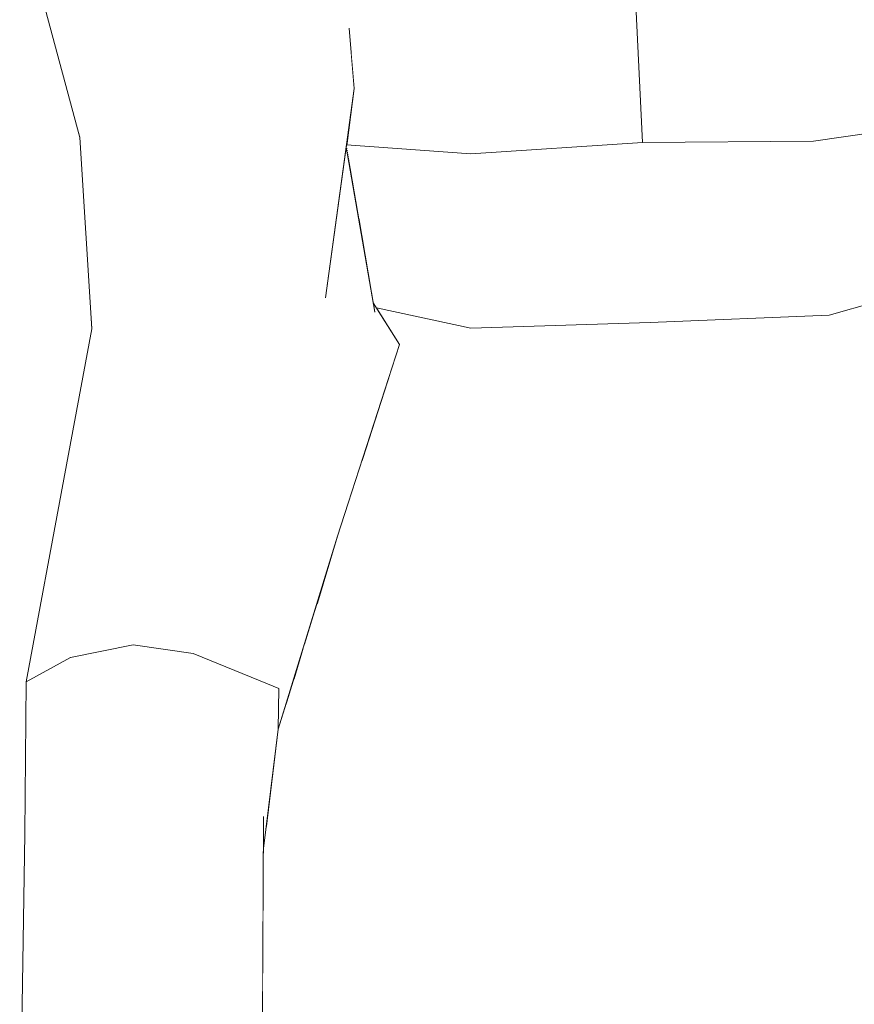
# Model space of a CAD drawing. Header units: millimetres. Extents: x 0 to 650, y -1 to 707.
# Tile 276 of 348: x 483.98 to 486.73, y 457.31 to 460.56. Entities that reach past the tile are written whole.
import ezdxf
from ezdxf.xclip import XClip

# ---------------------------------------------------------------- set-up
doc = ezdxf.new("R2010")
doc.units = ezdxf.units.MM
doc.header["$MEASUREMENT"] = 0
doc.header["$XCLIPFRAME"] = 0
doc.linetypes.add('Wipeout_Contour', pattern=[1000, 0, -1000])
doc.layers.add('Interior - Mobiliário .ARQ', color=7, linetype='Continuous')

# ---------------------------------------------------------------- blocks, each defined once
blk = doc.blocks.new('Desenho_5_5', base_point=(26.0927, 442.8059))
at = {"color": 254, "linetype": 'Wipeout_Contour', "lineweight": 0, "ltscale": 2009.023632}
blk.add_wipeout([(486.599, 460.1545), (486.6503, 459.5803), (487.1532, 459.723)], dxfattribs=at).dxf.layer = 'Interior - Mobiliário .ARQ'
at = {"color": 254, "linetype": 'Wipeout_Contour', "lineweight": 0, "ltscale": 2003.763003}
blk.add_wipeout([(485.2318, 459.4834), (485.002, 458.9758), (485.028, 458.8502)], dxfattribs=at).dxf.layer = 'Interior - Mobiliário .ARQ'
at = {"color": 254, "linetype": 'Wipeout_Contour', "lineweight": 0, "ltscale": 2009.725624}
blk.add_wipeout([(487.1532, 459.723), (487.229, 460.2454), (486.599, 460.1545)], dxfattribs=at).dxf.layer = 'Interior - Mobiliário .ARQ'
at = {"color": 254, "linetype": 'Wipeout_Contour', "lineweight": 0, "ltscale": 2004.405222}
blk.add_wipeout([(485.1504, 459.5899), (485.002, 458.9758), (485.2318, 459.4834)], dxfattribs=at).dxf.layer = 'Interior - Mobiliário .ARQ'
at = {"color": 254, "linetype": 'Wipeout_Contour', "lineweight": 0, "ltscale": 2002.127664}
blk.add_wipeout([(484.8316, 458.2137), (485.028, 458.8502), (484.834, 458.3475)], dxfattribs=at).dxf.layer = 'Interior - Mobiliário .ARQ'
at = {"color": 254, "linetype": 'Wipeout_Contour', "lineweight": 0, "ltscale": 2008.081875}
blk.add_wipeout([(486.6996, 458.9072), (487.2487, 459.2814), (487.1532, 459.723)], dxfattribs=at).dxf.layer = 'Interior - Mobiliário .ARQ'
at = {"color": 254, "linetype": 'Wipeout_Contour', "lineweight": 0, "ltscale": 2002.559908}
blk.add_wipeout([(485.002, 458.9758), (484.834, 458.3475), (485.028, 458.8502)], dxfattribs=at).dxf.layer = 'Interior - Mobiliário .ARQ'
at = {"color": 254, "linetype": 'Wipeout_Contour', "lineweight": 0, "ltscale": 2003.509763}
blk.add_wipeout([(484.9017, 459.0231), (485.002, 458.9758), (485.1504, 459.5899)], dxfattribs=at).dxf.layer = 'Interior - Mobiliário .ARQ'
at = {"color": 254, "linetype": 'Wipeout_Contour', "lineweight": 0, "ltscale": 2004.575699}
blk.add_wipeout([(485.1504, 459.5899), (484.9884, 459.6375), (484.9017, 459.0231)], dxfattribs=at).dxf.layer = 'Interior - Mobiliário .ARQ'
at = {"color": 254, "linetype": 'Wipeout_Contour', "lineweight": 0, "ltscale": 2002.018243}
blk.add_wipeout([(484.7959, 458.3628), (484.834, 458.3475), (485.002, 458.9758)], dxfattribs=at).dxf.layer = 'Interior - Mobiliário .ARQ'
at = {"color": 254, "linetype": 'Wipeout_Contour', "lineweight": 0, "ltscale": 2002.914266}
blk.add_wipeout([(485.002, 458.9758), (484.9017, 459.0231), (484.7959, 458.3628)], dxfattribs=at).dxf.layer = 'Interior - Mobiliário .ARQ'
at = {"color": 254, "linetype": 'Wipeout_Contour', "lineweight": 0, "ltscale": 2003.072422}
blk.add_wipeout([(484.6476, 459.1194), (484.9017, 459.0231), (484.9884, 459.6375)], dxfattribs=at).dxf.layer = 'Interior - Mobiliário .ARQ'
at = {"color": 254, "linetype": 'Wipeout_Contour', "lineweight": 0, "ltscale": 2004.320727}
blk.add_wipeout([(484.9884, 459.6375), (484.7078, 459.6882), (484.6476, 459.1194)], dxfattribs=at).dxf.layer = 'Interior - Mobiliário .ARQ'
at = {"color": 254, "linetype": 'Wipeout_Contour', "lineweight": 0, "ltscale": 2001.567158}
blk.add_wipeout([(484.5514, 458.4635), (484.7959, 458.3628), (484.9017, 459.0231)], dxfattribs=at).dxf.layer = 'Interior - Mobiliário .ARQ'
at = {"color": 254, "linetype": 'Wipeout_Contour', "lineweight": 0, "ltscale": 2002.768683}
blk.add_wipeout([(484.9017, 459.0231), (484.6476, 459.1194), (484.5514, 458.4635)], dxfattribs=at).dxf.layer = 'Interior - Mobiliário .ARQ'
at = {"color": 254, "linetype": 'Wipeout_Contour', "lineweight": 0, "ltscale": 2002.574757}
blk.add_wipeout([(484.4588, 459.1423), (484.6476, 459.1194), (484.7078, 459.6882)], dxfattribs=at).dxf.layer = 'Interior - Mobiliário .ARQ'
at = {"color": 254, "linetype": 'Wipeout_Contour', "lineweight": 0, "ltscale": 2670.435273}
blk.add_wipeout([(484.9164, 458.4885), (484.8989, 458.376), (485.4561, 458.3351), (484.918, 458.4935)], dxfattribs=at).dxf.layer = 'Interior - Mobiliário .ARQ'
at = {"color": 254, "linetype": 'Wipeout_Contour', "lineweight": 0, "ltscale": 2003.900699}
blk.add_wipeout([(484.7078, 459.6882), (484.5181, 459.6835), (484.4588, 459.1423)], dxfattribs=at).dxf.layer = 'Interior - Mobiliário .ARQ'
at = {"color": 254, "linetype": 'Wipeout_Contour', "lineweight": 0, "ltscale": 2001.15834}
blk.add_wipeout([(484.3528, 458.4919), (484.5514, 458.4635), (484.6476, 459.1194)], dxfattribs=at).dxf.layer = 'Interior - Mobiliário .ARQ'
at = {"color": 254, "linetype": 'Wipeout_Contour', "lineweight": 0, "ltscale": 2002.821626}
blk.add_wipeout([(484.9529, 458.6067), (484.918, 458.4935), (485.4561, 458.3351)], dxfattribs=at).dxf.layer = 'Interior - Mobiliário .ARQ'
at = {"color": 254, "linetype": 'Wipeout_Contour', "lineweight": 0, "ltscale": 2002.419625}
blk.add_wipeout([(484.6476, 459.1194), (484.4588, 459.1423), (484.3528, 458.4919)], dxfattribs=at).dxf.layer = 'Interior - Mobiliário .ARQ'
at = {"color": 254, "linetype": 'Wipeout_Contour', "lineweight": 0, "ltscale": 2001.557204}
blk.add_wipeout([(484.9164, 458.4885), (484.8829, 458.3799), (484.8989, 458.376)], dxfattribs=at).dxf.layer = 'Interior - Mobiliário .ARQ'
at = {"color": 254, "linetype": 'Wipeout_Contour', "lineweight": 0, "ltscale": 2002.120653}
blk.add_wipeout([(484.2382, 459.108), (484.4588, 459.1423), (484.5181, 459.6835)], dxfattribs=at).dxf.layer = 'Interior - Mobiliário .ARQ'
at = {"color": 254, "linetype": 'Wipeout_Contour', "lineweight": 0, "ltscale": 2003.320011}
blk.add_wipeout([(484.5181, 459.6835), (484.2933, 459.615), (484.2382, 459.108)], dxfattribs=at).dxf.layer = 'Interior - Mobiliário .ARQ'
at = {"color": 254, "linetype": 'Wipeout_Contour', "lineweight": 0, "ltscale": 2000.755323}
blk.add_wipeout([(484.1467, 458.45), (484.3528, 458.4919), (484.4588, 459.1423)], dxfattribs=at).dxf.layer = 'Interior - Mobiliário .ARQ'
at = {"color": 254, "linetype": 'Wipeout_Contour', "lineweight": 0, "ltscale": 2001.974529}
blk.add_wipeout([(484.4588, 459.1423), (484.2382, 459.108), (484.1467, 458.45)], dxfattribs=at).dxf.layer = 'Interior - Mobiliário .ARQ'
at = {"color": 254, "linetype": 'Wipeout_Contour', "lineweight": 0, "ltscale": 2001.72089}
blk.add_wipeout([(484.1242, 459.0383), (484.2382, 459.108), (484.2933, 459.615)], dxfattribs=at).dxf.layer = 'Interior - Mobiliário .ARQ'
at = {"color": 254, "linetype": 'Wipeout_Contour', "lineweight": 0, "ltscale": 2002.601583}
blk.add_wipeout([(484.1242, 459.0383), (484.2933, 459.615), (484.2164, 459.5346)], dxfattribs=at).dxf.layer = 'Interior - Mobiliário .ARQ'
at = {"color": 254, "linetype": 'Wipeout_Contour', "lineweight": 0, "ltscale": 2003.332097}
blk.add_wipeout([(484.2105, 460.26), (484.2164, 459.5346), (484.2933, 459.615)], dxfattribs=at).dxf.layer = 'Interior - Mobiliário .ARQ'
at = {"color": 254, "linetype": 'Wipeout_Contour', "lineweight": 0, "ltscale": 2000.297741}
blk.add_wipeout([(484.0004, 458.3699), (484.1467, 458.45), (484.2382, 459.108)], dxfattribs=at).dxf.layer = 'Interior - Mobiliário .ARQ'
at = {"color": 254, "linetype": 'Wipeout_Contour', "lineweight": 0, "ltscale": 2003.276704}
blk.add_wipeout([(484.2933, 459.615), (484.5181, 459.6835), (484.5072, 460.3442)], dxfattribs=at).dxf.layer = 'Interior - Mobiliário .ARQ'
at = {"color": 254, "linetype": 'Wipeout_Contour', "lineweight": 0, "ltscale": 2003.587774}
blk.add_wipeout([(484.2105, 460.26), (484.1772, 460.1669), (484.2164, 459.5346)], dxfattribs=at).dxf.layer = 'Interior - Mobiliário .ARQ'
at = {"color": 254, "linetype": 'Wipeout_Contour', "lineweight": 0, "ltscale": 2001.302985}
blk.add_wipeout([(484.2382, 459.108), (484.1242, 459.0383), (484.0004, 458.3699)], dxfattribs=at).dxf.layer = 'Interior - Mobiliário .ARQ'
at = {"layer": 'Interior - Mobiliário .ARQ', "color": 7, "linetype": 'Continuous', "lineweight": 0}
blk.add_line((484.1242, 459.0383), (484.2164, 459.5346), dxfattribs=at)
at = {"color": 254, "linetype": 'Wipeout_Contour', "lineweight": 0, "ltscale": 2003.858739}
blk.add_wipeout([(484.1772, 460.1669), (484.2105, 460.26), (484.0678, 460.6921)], dxfattribs=at).dxf.layer = 'Interior - Mobiliário .ARQ'
at = {"color": 254, "linetype": 'Wipeout_Contour', "lineweight": 0, "ltscale": 2004.938954}
blk.add_wipeout([(484.0678, 460.6921), (484.063, 460.5906), (484.1772, 460.1669)], dxfattribs=at).dxf.layer = 'Interior - Mobiliário .ARQ'
at = {"color": 254, "linetype": 'Wipeout_Contour', "lineweight": 0, "ltscale": 2004.482563}
blk.add_wipeout([(484.2105, 460.26), (484.2933, 459.615), (484.5072, 460.3442)], dxfattribs=at).dxf.layer = 'Interior - Mobiliário .ARQ'
at = {"layer": 'Interior - Mobiliário .ARQ', "color": 7, "linetype": 'Continuous', "lineweight": 0}
blk.add_line((484.2164, 459.5346), (484.1772, 460.1669), dxfattribs=at)
at = {"color": 254, "linetype": 'Wipeout_Contour', "lineweight": 0, "ltscale": 2004.531968}
blk.add_wipeout([(484.417, 460.6783), (484.2105, 460.26), (484.5072, 460.3442)], dxfattribs=at).dxf.layer = 'Interior - Mobiliário .ARQ'
at = {"color": 254, "linetype": 'Wipeout_Contour', "lineweight": 0, "ltscale": 2005.189807}
blk.add_wipeout([(484.417, 460.6783), (484.0678, 460.6921), (484.2105, 460.26)], dxfattribs=at).dxf.layer = 'Interior - Mobiliário .ARQ'
at = {"color": 254, "linetype": 'Wipeout_Contour', "lineweight": 0, "ltscale": 2003.732553}
blk.add_wipeout([(484.5181, 459.6835), (484.7078, 459.6882), (484.72, 460.346)], dxfattribs=at).dxf.layer = 'Interior - Mobiliário .ARQ'
at = {"layer": 'Interior - Mobiliário .ARQ', "color": 7, "linetype": 'Continuous', "lineweight": 0}
blk.add_line((484.1772, 460.1669), (484.063, 460.5906), dxfattribs=at)
at = {"color": 254, "linetype": 'Wipeout_Contour', "lineweight": 0, "ltscale": 2005.364648}
blk.add_wipeout([(484.72, 460.346), (484.5072, 460.3442), (484.5181, 459.6835)], dxfattribs=at).dxf.layer = 'Interior - Mobiliário .ARQ'
at = {"color": 254, "linetype": 'Wipeout_Contour', "lineweight": 0, "ltscale": 2004.952241}
blk.add_wipeout([(484.5072, 460.3442), (484.72, 460.346), (484.6669, 460.6556)], dxfattribs=at).dxf.layer = 'Interior - Mobiliário .ARQ'
at = {"color": 254, "linetype": 'Wipeout_Contour', "lineweight": 0, "ltscale": 2005.881686}
blk.add_wipeout([(484.417, 460.6783), (484.5072, 460.3442), (484.6669, 460.6556)], dxfattribs=at).dxf.layer = 'Interior - Mobiliário .ARQ'
at = {"color": 254, "linetype": 'Wipeout_Contour', "lineweight": 0, "ltscale": 2004.476936}
blk.add_wipeout([(484.7078, 459.6882), (484.9884, 459.6375), (485.0827, 460.3283)], dxfattribs=at).dxf.layer = 'Interior - Mobiliário .ARQ'
at = {"color": 254, "linetype": 'Wipeout_Contour', "lineweight": 0, "ltscale": 2005.908423}
blk.add_wipeout([(485.0827, 460.3283), (484.72, 460.346), (484.7078, 459.6882)], dxfattribs=at).dxf.layer = 'Interior - Mobiliário .ARQ'
at = {"color": 254, "linetype": 'Wipeout_Contour', "lineweight": 0, "ltscale": 2674.325909}
blk.add_wipeout([(484.9929, 460.5752), (484.72, 460.346), (485.0827, 460.3283), (485.0659, 460.5274)], dxfattribs=at).dxf.layer = 'Interior - Mobiliário .ARQ'
at = {"color": 254, "linetype": 'Wipeout_Contour', "lineweight": 0, "ltscale": 2004.827116}
blk.add_wipeout([(484.9884, 459.6375), (485.1504, 459.5899), (485.0563, 460.1349)], dxfattribs=at).dxf.layer = 'Interior - Mobiliário .ARQ'
at = {"color": 254, "linetype": 'Wipeout_Contour', "lineweight": 0, "ltscale": 3344.477769}
blk.add_wipeout([(484.6669, 460.6556), (484.72, 460.346), (484.9929, 460.5752), (484.8856, 460.6088), (484.7756, 460.6478)], dxfattribs=at).dxf.layer = 'Interior - Mobiliário .ARQ'
at = {"color": 254, "linetype": 'Wipeout_Contour', "lineweight": 0, "ltscale": 2005.339511}
blk.add_wipeout([(485.2318, 459.4834), (485.1451, 459.6211), (485.1504, 459.5899)], dxfattribs=at).dxf.layer = 'Interior - Mobiliário .ARQ'
at = {"color": 254, "linetype": 'Wipeout_Contour', "lineweight": 0, "ltscale": 4683.080817}
blk.add_wipeout([(485.3844, 460.7703), (484.7681, 460.7089), (484.8856, 460.6088), (484.9929, 460.5752), (485.0659, 460.5274), (485.0725, 460.4495), (485.4674, 460.1128)], dxfattribs=at).dxf.layer = 'Interior - Mobiliário .ARQ'
at = {"color": 254, "linetype": 'Wipeout_Contour', "lineweight": 0, "ltscale": 3344.911808}
blk.add_wipeout([(485.0827, 460.3283), (485.0572, 460.1417), (485.4674, 460.1128), (485.0725, 460.4495), (485.0739, 460.4328)], dxfattribs=at).dxf.layer = 'Interior - Mobiliário .ARQ'
at = {"layer": 'Interior - Mobiliário .ARQ', "color": 7, "linetype": 'Continuous', "lineweight": 0}
blk.add_line((485.0827, 460.3283), (485.0659, 460.5274), dxfattribs=at)
at = {"color": 254, "linetype": 'Wipeout_Contour', "lineweight": 0, "ltscale": 2008.27289}
blk.add_wipeout([(486.0034, 460.8026), (485.3844, 460.7703), (486.0336, 460.1504)], dxfattribs=at).dxf.layer = 'Interior - Mobiliário .ARQ'
at = {"color": 254, "linetype": 'Wipeout_Contour', "lineweight": 0, "ltscale": 2007.393834}
blk.add_wipeout([(485.3844, 460.7703), (485.4674, 460.1128), (486.0336, 460.1504)], dxfattribs=at).dxf.layer = 'Interior - Mobiliário .ARQ'
at = {"color": 254, "linetype": 'Wipeout_Contour', "lineweight": 0, "ltscale": 3343.630805}
blk.add_wipeout([(485.0572, 460.1417), (485.0858, 459.9642), (485.0967, 459.9011), (485.4673, 459.5369), (485.4674, 460.1128)], dxfattribs=at).dxf.layer = 'Interior - Mobiliário .ARQ'
at = {"color": 254, "linetype": 'Wipeout_Contour', "lineweight": 0, "ltscale": 2008.603237}
blk.add_wipeout([(486.599, 460.1545), (486.0336, 460.1504), (486.0589, 459.5557)], dxfattribs=at).dxf.layer = 'Interior - Mobiliário .ARQ'
at = {"color": 254, "linetype": 'Wipeout_Contour', "lineweight": 0, "ltscale": 2007.37457}
blk.add_wipeout([(486.0589, 459.5557), (486.6503, 459.5803), (486.599, 460.1545)], dxfattribs=at).dxf.layer = 'Interior - Mobiliário .ARQ'
at = {"color": 254, "linetype": 'Wipeout_Contour', "lineweight": 0, "ltscale": 2673.619702}
blk.add_wipeout([(485.4673, 459.5369), (485.0967, 459.9011), (485.1451, 459.6211), (485.1559, 459.6038)], dxfattribs=at).dxf.layer = 'Interior - Mobiliário .ARQ'
at = {"layer": 'Interior - Mobiliário .ARQ', "color": 7, "linetype": 'Continuous', "lineweight": 0}
blk.add_line((484.9884, 459.6375), (485.0827, 460.3283), dxfattribs=at)
at = {"color": 254, "linetype": 'Wipeout_Contour', "lineweight": 0, "ltscale": 2010.23192}
blk.add_wipeout([(486.6171, 460.8157), (486.599, 460.1545), (487.229, 460.2454)], dxfattribs=at).dxf.layer = 'Interior - Mobiliário .ARQ'
at = {"color": 254, "linetype": 'Wipeout_Contour', "lineweight": 0, "ltscale": 2007.305258}
blk.add_wipeout([(485.4673, 459.5369), (486.0336, 460.1504), (485.4674, 460.1128)], dxfattribs=at).dxf.layer = 'Interior - Mobiliário .ARQ'
at = {"color": 254, "linetype": 'Wipeout_Contour', "lineweight": 0, "ltscale": 2008.632671}
blk.add_wipeout([(487.1532, 459.723), (486.6503, 459.5803), (486.6996, 458.9072)], dxfattribs=at).dxf.layer = 'Interior - Mobiliário .ARQ'
at = {"color": 254, "linetype": 'Wipeout_Contour', "lineweight": 0, "ltscale": 2011.096405}
blk.add_wipeout([(487.2687, 460.8313), (486.6171, 460.8157), (487.229, 460.2454)], dxfattribs=at).dxf.layer = 'Interior - Mobiliário .ARQ'
at = {"color": 254, "linetype": 'Wipeout_Contour', "lineweight": 0, "ltscale": 2006.032494}
blk.add_wipeout([(486.0336, 460.1504), (485.4673, 459.5369), (486.0589, 459.5557)], dxfattribs=at).dxf.layer = 'Interior - Mobiliário .ARQ'
at = {"color": 254, "linetype": 'Wipeout_Contour', "lineweight": 0, "ltscale": 2007.491472}
blk.add_wipeout([(487.2487, 459.2814), (486.6996, 458.9072), (486.7332, 458.3625)], dxfattribs=at).dxf.layer = 'Interior - Mobiliário .ARQ'
at = {"layer": 'Interior - Mobiliário .ARQ', "color": 7, "linetype": 'Continuous', "lineweight": 0}
blk.add_line((485.0572, 460.1417), (485.4674, 460.1128), dxfattribs=at)
at = {"color": 254, "linetype": 'Wipeout_Contour', "lineweight": 0, "ltscale": 2008.737061}
blk.add_wipeout([(486.599, 460.1545), (486.0034, 460.8026), (486.0336, 460.1504)], dxfattribs=at).dxf.layer = 'Interior - Mobiliário .ARQ'
at = {"color": 254, "linetype": 'Wipeout_Contour', "lineweight": 0, "ltscale": 2672.439273}
blk.add_wipeout([(485.1081, 459.0992), (485.4677, 458.8768), (485.4673, 459.5369), (485.1959, 459.3719)], dxfattribs=at).dxf.layer = 'Interior - Mobiliário .ARQ'
at = {"color": 254, "linetype": 'Wipeout_Contour', "lineweight": 0, "ltscale": 2006.34468}
blk.add_wipeout([(486.0589, 459.5557), (486.0849, 458.826), (486.6996, 458.9072)], dxfattribs=at).dxf.layer = 'Interior - Mobiliário .ARQ'
at = {"color": 254, "linetype": 'Wipeout_Contour', "lineweight": 0, "ltscale": 2009.619779}
blk.add_wipeout([(486.6171, 460.8157), (486.0034, 460.8026), (486.599, 460.1545)], dxfattribs=at).dxf.layer = 'Interior - Mobiliário .ARQ'
at = {"color": 254, "linetype": 'Wipeout_Contour', "lineweight": 0, "ltscale": 2673.771919}
blk.add_wipeout([(485.1559, 459.6038), (485.2318, 459.4834), (485.1959, 459.3719), (485.4673, 459.5369)], dxfattribs=at).dxf.layer = 'Interior - Mobiliário .ARQ'
at = {"color": 254, "linetype": 'Wipeout_Contour', "lineweight": 0, "ltscale": 2007.217022}
blk.add_wipeout([(486.6996, 458.9072), (486.6503, 459.5803), (486.0589, 459.5557)], dxfattribs=at).dxf.layer = 'Interior - Mobiliário .ARQ'
at = {"color": 254, "linetype": 'Wipeout_Contour', "lineweight": 0, "ltscale": 2670.62014}
blk.add_wipeout([(484.9588, 458.6259), (484.9529, 458.6067), (485.4561, 458.3351), (485.4677, 458.8768)], dxfattribs=at).dxf.layer = 'Interior - Mobiliário .ARQ'
at = {"color": 254, "linetype": 'Wipeout_Contour', "lineweight": 0, "ltscale": 2005.159826}
blk.add_wipeout([(486.0849, 458.826), (486.0959, 458.3417), (486.7332, 458.3625)], dxfattribs=at).dxf.layer = 'Interior - Mobiliário .ARQ'
at = {"layer": 'Interior - Mobiliário .ARQ', "color": 7, "linetype": 'Continuous', "lineweight": 0}
for p, q in [((486.0034, 460.8026), (486.0336, 460.1504)), ((487.229, 460.2454), (486.599, 460.1545)), ((486.0336, 460.1504), (485.4674, 460.1128)), ((486.599, 460.1545), (486.0336, 460.1504)), ((485.1504, 459.5899), (485.0563, 460.1349)), ((487.1532, 459.723), (486.6503, 459.5803)), ((485.2318, 459.4834), (485.1451, 459.6211))]:
    blk.add_line(p, q, dxfattribs=at)
at = {"color": 254, "linetype": 'Wipeout_Contour', "lineweight": 0, "ltscale": 2671.497497}
blk.add_wipeout([(485.028, 458.8502), (484.9588, 458.6259), (485.4677, 458.8768), (485.1081, 459.0992)], dxfattribs=at).dxf.layer = 'Interior - Mobiliário .ARQ'
at = {"color": 254, "linetype": 'Wipeout_Contour', "lineweight": 0, "ltscale": 2005.863755}
blk.add_wipeout([(486.7332, 458.3625), (486.6996, 458.9072), (486.0849, 458.826)], dxfattribs=at).dxf.layer = 'Interior - Mobiliário .ARQ'
at = {"layer": 'Interior - Mobiliário .ARQ', "color": 7, "linetype": 'Continuous', "lineweight": 0}
blk.add_line((485.028, 458.8502), (485.2318, 459.4834), dxfattribs=at)
at = {"color": 254, "linetype": 'Wipeout_Contour', "lineweight": 0, "ltscale": 2005.807082}
blk.add_wipeout([(486.0589, 459.5557), (485.4673, 459.5369), (486.0849, 458.826)], dxfattribs=at).dxf.layer = 'Interior - Mobiliário .ARQ'
at = {"color": 254, "linetype": 'Wipeout_Contour', "lineweight": 0, "ltscale": 2004.039542}
blk.add_wipeout([(486.1022, 457.9247), (486.7563, 457.9141), (486.7332, 458.3625)], dxfattribs=at).dxf.layer = 'Interior - Mobiliário .ARQ'
at = {"layer": 'Interior - Mobiliário .ARQ', "color": 7, "linetype": 'Continuous', "lineweight": 0}
blk.add_line((486.6503, 459.5803), (486.0589, 459.5557), dxfattribs=at)
at = {"color": 254, "linetype": 'Wipeout_Contour', "lineweight": 0, "ltscale": 2004.986711}
blk.add_wipeout([(486.0849, 458.826), (485.4673, 459.5369), (485.4677, 458.8768)], dxfattribs=at).dxf.layer = 'Interior - Mobiliário .ARQ'
at = {"color": 254, "linetype": 'Wipeout_Contour', "lineweight": 0, "ltscale": 2005.183793}
blk.add_wipeout([(486.7332, 458.3625), (486.0959, 458.3417), (486.1022, 457.9247)], dxfattribs=at).dxf.layer = 'Interior - Mobiliário .ARQ'
at = {"layer": 'Interior - Mobiliário .ARQ', "color": 7, "linetype": 'Continuous', "lineweight": 0}
for p in [(485.1559, 459.6038), (486.0589, 459.5557)]:
    blk.add_line(p, (485.4673, 459.5369), dxfattribs=at)
at = {"color": 254, "linetype": 'Wipeout_Contour', "lineweight": 0, "ltscale": 2004.481589}
blk.add_wipeout([(486.0849, 458.826), (485.4677, 458.8768), (486.0959, 458.3417)], dxfattribs=at).dxf.layer = 'Interior - Mobiliário .ARQ'
at = {"color": 254, "linetype": 'Wipeout_Contour', "lineweight": 0, "ltscale": 2004.177697}
blk.add_wipeout([(486.7763, 457.5795), (486.7563, 457.9141), (486.1022, 457.9247)], dxfattribs=at).dxf.layer = 'Interior - Mobiliário .ARQ'
at = {"color": 254, "linetype": 'Wipeout_Contour', "lineweight": 0, "ltscale": 2003.775801}
blk.add_wipeout([(485.4561, 458.3351), (486.0959, 458.3417), (485.4677, 458.8768)], dxfattribs=at).dxf.layer = 'Interior - Mobiliário .ARQ'
at = {"color": 254, "linetype": 'Wipeout_Contour', "lineweight": 0, "ltscale": 2003.624348}
blk.add_wipeout([(486.1022, 457.9247), (486.1038, 457.6208), (486.7763, 457.5795)], dxfattribs=at).dxf.layer = 'Interior - Mobiliário .ARQ'
at = {"color": 254, "linetype": 'Wipeout_Contour', "lineweight": 0, "ltscale": 2002.609113}
blk.add_wipeout([(486.0959, 458.3417), (485.4543, 457.8981), (486.1022, 457.9247)], dxfattribs=at).dxf.layer = 'Interior - Mobiliário .ARQ'
at = {"color": 254, "linetype": 'Wipeout_Contour', "lineweight": 0, "ltscale": 2003.773581}
blk.add_wipeout([(485.4543, 457.8981), (486.0959, 458.3417), (485.4561, 458.3351)], dxfattribs=at).dxf.layer = 'Interior - Mobiliário .ARQ'
at = {"color": 254, "linetype": 'Wipeout_Contour', "lineweight": 0, "ltscale": 2002.347731}
blk.add_wipeout([(485.4561, 458.3351), (484.8989, 458.376), (484.8329, 457.8918)], dxfattribs=at).dxf.layer = 'Interior - Mobiliário .ARQ'
at = {"color": 254, "linetype": 'Wipeout_Contour', "lineweight": 0, "ltscale": 2001.156692}
blk.add_wipeout([(484.8329, 457.8918), (485.4543, 457.8981), (485.4561, 458.3351)], dxfattribs=at).dxf.layer = 'Interior - Mobiliário .ARQ'
at = {"color": 254, "linetype": 'Wipeout_Contour', "lineweight": 0, "ltscale": 2001.879628}
blk.add_wipeout([(484.853, 458.2829), (484.8989, 458.376), (484.8829, 458.3799)], dxfattribs=at).dxf.layer = 'Interior - Mobiliário .ARQ'
at = {"color": 254, "linetype": 'Wipeout_Contour', "lineweight": 0, "ltscale": 3335.359326}
blk.add_wipeout([(484.7919, 457.8921), (484.8329, 457.8918), (484.8989, 458.376), (484.853, 458.2829), (484.8316, 458.2137)], dxfattribs=at).dxf.layer = 'Interior - Mobiliário .ARQ'
at = {"color": 254, "linetype": 'Wipeout_Contour', "lineweight": 0, "ltscale": 2001.739625}
blk.add_wipeout([(484.7835, 457.9248), (484.834, 458.3475), (484.7959, 458.3628)], dxfattribs=at).dxf.layer = 'Interior - Mobiliário .ARQ'
at = {"color": 254, "linetype": 'Wipeout_Contour', "lineweight": 0, "ltscale": 2000.444086}
blk.add_wipeout([(484.7996, 457.5271), (485.4361, 457.5754), (485.4543, 457.8981)], dxfattribs=at).dxf.layer = 'Interior - Mobiliário .ARQ'
at = {"color": 254, "linetype": 'Wipeout_Contour', "lineweight": 0, "ltscale": 2001.477916}
blk.add_wipeout([(485.4543, 457.8981), (484.8329, 457.8918), (484.7996, 457.5271)], dxfattribs=at).dxf.layer = 'Interior - Mobiliário .ARQ'
at = {"color": 254, "linetype": 'Wipeout_Contour', "lineweight": 0, "ltscale": 2002.151854}
blk.add_wipeout([(485.4361, 457.5754), (486.1038, 457.6208), (485.4543, 457.8981)], dxfattribs=at).dxf.layer = 'Interior - Mobiliário .ARQ'
at = {"color": 254, "linetype": 'Wipeout_Contour', "lineweight": 0, "ltscale": 1999.855342}
blk.add_wipeout([(484.7812, 457.5251), (484.7996, 457.5271), (484.7815, 457.5747)], dxfattribs=at).dxf.layer = 'Interior - Mobiliário .ARQ'
at = {"color": 254, "linetype": 'Wipeout_Contour', "lineweight": 0, "ltscale": 2002.699234}
blk.add_wipeout([(486.1022, 457.9247), (485.4543, 457.8981), (486.1038, 457.6208)], dxfattribs=at).dxf.layer = 'Interior - Mobiliário .ARQ'
at = {"color": 254, "linetype": 'Wipeout_Contour', "lineweight": 0, "ltscale": 3334.715989}
blk.add_wipeout([(484.7815, 457.5747), (484.7996, 457.5271), (484.8329, 457.8918), (484.7919, 457.8921), (484.7829, 457.8195)], dxfattribs=at).dxf.layer = 'Interior - Mobiliário .ARQ'
at = {"color": 254, "linetype": 'Wipeout_Contour', "lineweight": 0, "ltscale": 2003.658077}
blk.add_wipeout([(486.7763, 457.5795), (486.1038, 457.6208), (486.1, 457.1965)], dxfattribs=at).dxf.layer = 'Interior - Mobiliário .ARQ'
at = {"color": 254, "linetype": 'Wipeout_Contour', "lineweight": 0, "ltscale": 5331.274044}
blk.add_wipeout([(484.779, 457.1259), (485.0667, 457.1509), (485.0989, 457.2048), (485.1248, 457.1797), (485.1544, 457.1585), (485.4047, 457.1802), (485.4361, 457.5754), (484.7791, 457.1477)], dxfattribs=at).dxf.layer = 'Interior - Mobiliário .ARQ'
at = {"color": 254, "linetype": 'Wipeout_Contour', "lineweight": 0, "ltscale": 2667.560966}
blk.add_wipeout([(484.7791, 457.1477), (485.4361, 457.5754), (484.7996, 457.5271), (484.7805, 457.3964)], dxfattribs=at).dxf.layer = 'Interior - Mobiliário .ARQ'
at = {"color": 254, "linetype": 'Wipeout_Contour', "lineweight": 0, "ltscale": 2002.579521}
blk.add_wipeout([(486.1, 457.1965), (486.806, 457.1845), (486.7763, 457.5795)], dxfattribs=at).dxf.layer = 'Interior - Mobiliário .ARQ'
at = {"color": 254, "linetype": 'Wipeout_Contour', "lineweight": 0, "ltscale": 2002.129439}
blk.add_wipeout([(485.4047, 457.1802), (486.1038, 457.6208), (485.4361, 457.5754)], dxfattribs=at).dxf.layer = 'Interior - Mobiliário .ARQ'
at = {"color": 254, "linetype": 'Wipeout_Contour', "lineweight": 0, "ltscale": 2000.423502}
blk.add_wipeout([(484.781, 457.4915), (484.7996, 457.5271), (484.7812, 457.5251)], dxfattribs=at).dxf.layer = 'Interior - Mobiliário .ARQ'
at = {"color": 254, "linetype": 'Wipeout_Contour', "lineweight": 0, "ltscale": 2001.072133}
blk.add_wipeout([(486.1038, 457.6208), (485.4047, 457.1802), (486.1, 457.1965)], dxfattribs=at).dxf.layer = 'Interior - Mobiliário .ARQ'
at = {"color": 254, "linetype": 'Wipeout_Contour', "lineweight": 0, "ltscale": 2000.172005}
blk.add_wipeout([(484.7805, 457.3964), (484.7996, 457.5271), (484.781, 457.4915)], dxfattribs=at).dxf.layer = 'Interior - Mobiliário .ARQ'
at = {"color": 254, "linetype": 'Wipeout_Contour', "lineweight": 0, "ltscale": 1998.314712}
blk.add_wipeout([(484.5369, 456.9017), (484.7772, 456.8098), (484.7835, 457.9248)], dxfattribs=at).dxf.layer = 'Interior - Mobiliário .ARQ'
at = {"color": 254, "linetype": 'Wipeout_Contour', "lineweight": 0, "ltscale": 2000.235329}
blk.add_wipeout([(484.7835, 457.9248), (484.5413, 457.9629), (484.5369, 456.9017)], dxfattribs=at).dxf.layer = 'Interior - Mobiliário .ARQ'
at = {"color": 254, "linetype": 'Wipeout_Contour', "lineweight": 0, "ltscale": 1997.876139}
blk.add_wipeout([(484.3397, 456.921), (484.5369, 456.9017), (484.5413, 457.9629)], dxfattribs=at).dxf.layer = 'Interior - Mobiliário .ARQ'
at = {"color": 254, "linetype": 'Wipeout_Contour', "lineweight": 0, "ltscale": 1999.843052}
blk.add_wipeout([(484.5413, 457.9629), (484.3389, 457.9632), (484.3397, 456.921)], dxfattribs=at).dxf.layer = 'Interior - Mobiliário .ARQ'
at = {"color": 254, "linetype": 'Wipeout_Contour', "lineweight": 0, "ltscale": 1997.429527}
blk.add_wipeout([(484.1421, 456.9087), (484.3397, 456.921), (484.3389, 457.9632)], dxfattribs=at).dxf.layer = 'Interior - Mobiliário .ARQ'
at = {"color": 254, "linetype": 'Wipeout_Contour', "lineweight": 0, "ltscale": 1999.313598}
blk.add_wipeout([(484.3389, 457.9632), (484.161, 457.9375), (484.1421, 456.9087)], dxfattribs=at).dxf.layer = 'Interior - Mobiliário .ARQ'
at = {"color": 254, "linetype": 'Wipeout_Contour', "lineweight": 0, "ltscale": 1997.076463}
blk.add_wipeout([(483.9816, 456.8552), (484.1421, 456.9087), (484.161, 457.9375)], dxfattribs=at).dxf.layer = 'Interior - Mobiliário .ARQ'
at = {"color": 254, "linetype": 'Wipeout_Contour', "lineweight": 0, "ltscale": 1998.831723}
blk.add_wipeout([(484.161, 457.9375), (483.9956, 457.8684), (483.9816, 456.8552)], dxfattribs=at).dxf.layer = 'Interior - Mobiliário .ARQ'
at = {"color": 254, "linetype": 'Wipeout_Contour', "lineweight": 0, "ltscale": 1999.726887}
blk.add_wipeout([(484.161, 457.9375), (484.1467, 458.45), (484.0004, 458.3699)], dxfattribs=at).dxf.layer = 'Interior - Mobiliário .ARQ'
at = {"color": 254, "linetype": 'Wipeout_Contour', "lineweight": 0, "ltscale": 1997.234368}
blk.add_wipeout([(483.9785, 456.7797), (483.9816, 456.8552), (483.9956, 457.8684)], dxfattribs=at).dxf.layer = 'Interior - Mobiliário .ARQ'
at = {"color": 254, "linetype": 'Wipeout_Contour', "lineweight": 0, "ltscale": 1999.372827}
blk.add_wipeout([(484.0004, 458.3699), (483.9956, 457.8684), (484.161, 457.9375)], dxfattribs=at).dxf.layer = 'Interior - Mobiliário .ARQ'
at = {"layer": 'Interior - Mobiliário .ARQ', "color": 7, "linetype": 'Continuous', "lineweight": 0}
for p, q in [((484.0004, 458.3699), (484.1242, 459.0383)), ((483.9956, 457.8684), (484.0004, 458.3699)), ((483.9956, 457.8684), (483.9785, 456.7797))]:
    blk.add_line(p, q, dxfattribs=at)
at = {"color": 254, "linetype": 'Wipeout_Contour', "lineweight": 0, "ltscale": 2000.251283}
blk.add_wipeout([(484.3389, 457.9632), (484.3528, 458.4919), (484.1467, 458.45)], dxfattribs=at).dxf.layer = 'Interior - Mobiliário .ARQ'
at = {"color": 254, "linetype": 'Wipeout_Contour', "lineweight": 0, "ltscale": 1999.75594}
blk.add_wipeout([(484.1467, 458.45), (484.161, 457.9375), (484.3389, 457.9632)], dxfattribs=at).dxf.layer = 'Interior - Mobiliário .ARQ'
at = {"layer": 'Interior - Mobiliário .ARQ', "color": 7, "linetype": 'Continuous', "lineweight": 0}
blk.add_line((484.0004, 458.3699), (484.1467, 458.45), dxfattribs=at)
at = {"color": 254, "linetype": 'Wipeout_Contour', "lineweight": 0, "ltscale": 2000.706672}
blk.add_wipeout([(484.5413, 457.9629), (484.5514, 458.4635), (484.3528, 458.4919)], dxfattribs=at).dxf.layer = 'Interior - Mobiliário .ARQ'
at = {"color": 254, "linetype": 'Wipeout_Contour', "lineweight": 0, "ltscale": 2000.198025}
blk.add_wipeout([(484.3528, 458.4919), (484.3389, 457.9632), (484.5413, 457.9629)], dxfattribs=at).dxf.layer = 'Interior - Mobiliário .ARQ'
at = {"layer": 'Interior - Mobiliário .ARQ', "color": 7, "linetype": 'Continuous', "lineweight": 0}
blk.add_line((484.1467, 458.45), (484.3528, 458.4919), dxfattribs=at)
at = {"color": 254, "linetype": 'Wipeout_Contour', "lineweight": 0, "ltscale": 2000.997535}
blk.add_wipeout([(484.7835, 457.9248), (484.7959, 458.3628), (484.5514, 458.4635)], dxfattribs=at).dxf.layer = 'Interior - Mobiliário .ARQ'
at = {"color": 254, "linetype": 'Wipeout_Contour', "lineweight": 0, "ltscale": 2000.687437}
blk.add_wipeout([(484.5514, 458.4635), (484.5413, 457.9629), (484.7835, 457.9248)], dxfattribs=at).dxf.layer = 'Interior - Mobiliário .ARQ'
at = {"layer": 'Interior - Mobiliário .ARQ', "color": 7, "linetype": 'Continuous', "lineweight": 0}
blk.add_line((484.3528, 458.4919), (484.5514, 458.4635), dxfattribs=at)
at = {"color": 254, "linetype": 'Wipeout_Contour', "lineweight": 0, "ltscale": 2000.926654}
blk.add_wipeout([(484.7829, 457.8207), (484.8316, 458.2137), (484.834, 458.3475)], dxfattribs=at).dxf.layer = 'Interior - Mobiliário .ARQ'
at = {"color": 254, "linetype": 'Wipeout_Contour', "lineweight": 0, "ltscale": 2001.000972}
blk.add_wipeout([(484.7835, 457.9248), (484.7829, 457.8207), (484.834, 458.3475)], dxfattribs=at).dxf.layer = 'Interior - Mobiliário .ARQ'
at = {"layer": 'Interior - Mobiliário .ARQ', "color": 7, "linetype": 'Continuous', "lineweight": 0}
for p, q in [((484.8316, 458.2137), (485.028, 458.8502)), ((484.5514, 458.4635), (484.7959, 458.3628)), ((484.7959, 458.3628), (484.834, 458.3475)), ((484.8316, 458.2137), (484.834, 458.3475)), ((484.7829, 457.8195), (484.8316, 458.2137)), ((484.7772, 456.8098), (484.7835, 457.9248))]:
    blk.add_line(p, q, dxfattribs=at)

msp = doc.modelspace()

# ---------------------------------------------------------------- block references
at = {"color": 7, "linetype": 'Continuous', "lineweight": 0}
ref = msp.add_blockref('Desenho_5_5', (26.0927, 442.8059), dxfattribs=at)
XClip(ref).set_block_clipping_path([(360.0636904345, 428.2751855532), (639.463055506, 506.7925253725)])

doc.saveas('drawing.dxf')
